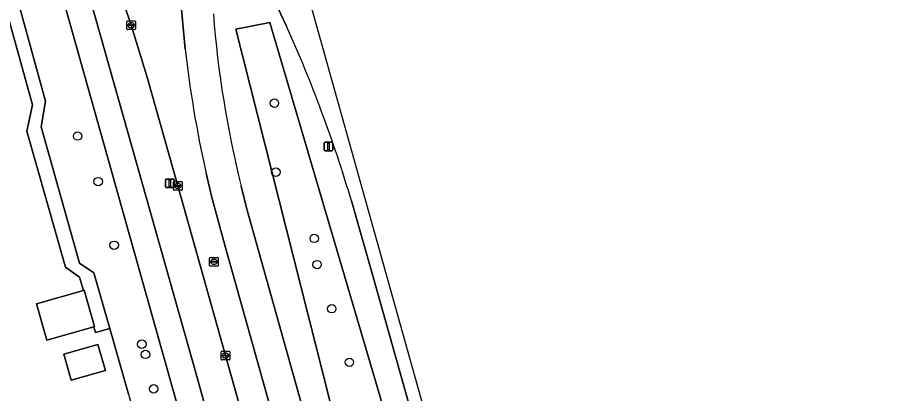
# Model space of a CAD drawing. Extents: x 158455 to 159797, y 387218 to 388672.
# Drawn here: x 159668.4 to 159769, y 388047.3 to 388090.9 of the extents above; entities that cross this region are included whole.
import ezdxf

# ---------------------------------------------------------------- set-up
doc = ezdxf.new("R2010")
doc.units = 0
for name, color, linetype in [('IMGEO_Berm_groen', 7, 'Continuous'), ('IMGEO_Boom', 7, 'Continuous'), ('IMGEO_Erf', 7, 'Continuous'), ('IMGEO_Fietspad_gesloten', 7, 'Continuous'), ('IMGEO_Kolk', 7, 'Continuous'), ('IMGEO_Lichtmast', 7, 'Continuous'), ('IMGEO_OVBaan_gesloten', 7, 'Continuous'), ('IMGEO_Pand', 7, 'Continuous'), ('IMGEO_Rijbaan_regionaal_gesloten', 7, 'Continuous'), ('IMGEO_Rioolput', 7, 'Continuous'), ('IMGEO_Voetpad_open', 7, 'Continuous')]:
    doc.layers.add(name, color=color, linetype=linetype)

msp = doc.modelspace()

# ---------------------------------------------------------------- linework, layer by layer
at = {"layer": 'IMGEO_Berm_groen'}
for points in [[(159719.37, 387955.86), (159714, 387975.1), (159711.14, 387985.41), (159708.79, 387993.78), (159703.25, 388013.43), (159698.02, 388032.1), (159692.48, 388051.75), (159686.97, 388071.4), (159683.38, 388084.1), (159681.57, 388090.01), (159679.26, 388096.88), (159678.63, 388098.78), (159675.77, 388108.56), (159670.66, 388126.83), (159665.12, 388146.48), (159664.35, 388149.25)], [(159661.29, 388148.43), (159662.17, 388145.16), (159668.05, 388124.52), (159672.82, 388107.45), (159675.82, 388096.64), (159688.7, 388051), (159699.6, 388012.09), (159706.96, 387985.82), (159710.21, 387974.1), (159719.29, 387941.83)], [(159699.55, 388089.91), (159697.53, 388094.18), (159695.46, 388098.19), (159693.92, 388101.42), (159692.24, 388105.19), (159691.07, 388107.99)], [(159665.4, 388103.86), (159671.66, 388081.21), (159671.15, 388078.24), (159675.58, 388062.44), (159677.25, 388061.32), (159679.08, 388054.9), (159681.26, 388047.29), (159684.13, 388037.24), (159684.95, 388034.32), (159685.77, 388031.4), (159686.58, 388028.48), (159687.4, 388025.56), (159688.22, 388022.64), (159689.03, 388019.72), (159689.85, 388016.8), (159690.67, 388013.89), (159691.48, 388010.97), (159692.3, 388008.05), (159693.12, 388005.13), (159695.47, 388003.79), (159696.53, 388000), (159700.23, 387985.91), (159700.46, 387985.22), (159700.72, 387984.42)], [(159703.94, 387985.3), (159696.56, 388011.58), (159685.79, 388050.05), (159673.02, 388095.37)], [(159694.29, 388071.37), (159694.93, 388068.86), (159706.96, 388025.89), (159716.82, 387990.64), (159735.91, 387922.81), (159747.83, 387880.27)], [(159716.77, 388035.36), (159709.54, 388060.99), (159707.06, 388069.69)]]:
    msp.add_lwpolyline(points, dxfattribs=at)
for points in [[(159697.61, 388090.32), (159693.69, 388089.54), (159709.57, 388026.68), (159718.84, 387993.19), (159719.15, 387992.09), (159726.86, 387965.15), (159733.4, 387966.82), (159725.97, 387994.04)], [(159726.86, 387965.15), (159719.15, 387992.09), (159718.84, 387993.19), (159709.57, 388026.68), (159693.69, 388089.54), (159697.61, 388090.32), (159725.97, 387994.04), (159733.4, 387966.82), (159744.66, 387926.02), (159757.73, 387878.6), (159752.33, 387877.11), (159738.71, 387923.95)]]:
    msp.add_lwpolyline(points, close=True, dxfattribs=at)
for centre, radius, start, end in [((159812.22, 388100.6), 121.49, 184.3782, 193.923), ((159551.74, 388023.52), 162.04, 16.553, 24.1841)]:
    msp.add_arc(centre, radius, start, end, dxfattribs=at)
at = {"layer": 'IMGEO_Boom'}
for centre in [(159698.15, 388080.98), (159675.37, 388077.18), (159698.32, 388073), (159677.74, 388071.9), (159702.76, 388065.32), (159679.6, 388064.53), (159703.09, 388062.29), (159704.79, 388057.18), (159682.8, 388053.08), (159683.22, 388051.89), (159706.83, 388050.97), (159684.17, 388047.9)]:
    msp.add_circle(centre, 0.489, dxfattribs=at)
at = {"layer": 'IMGEO_Erf'}
msp.add_lwpolyline([(159681.26, 388047.29), (159679.08, 388054.9), (159677.42, 388054.43), (159677.23, 388055.1), (159671.8, 388053.55), (159670.6, 388057.73), (159676.03, 388059.29), (159675.58, 388060.85), (159673.98, 388061.98), (159669.47, 388077.75), (159670.15, 388080.78), (159664.44, 388101.35)], dxfattribs=at)
msp.add_lwpolyline([(159673.76, 388051.92), (159677.71, 388053.05), (159678.58, 388050.02), (159674.62, 388048.89)], close=True, dxfattribs=at)
at = {"layer": 'IMGEO_Fietspad_gesloten'}
for points in [[(159637.68, 388224.22), (159644.25, 388199.88), (159649.95, 388178.79), (159657.22, 388151.96), (159658.02, 388149.01), (159660.3, 388140.7), (159661.95, 388135.03), (159664.53, 388125.68), (159669.8, 388106.9), (159673.02, 388095.37), (159685.79, 388050.05), (159696.56, 388011.58), (159703.94, 387985.3), (159705.08, 387981.19), (159705.83, 387978.45), (159707.21, 387973.41), (159715.92, 387942.63), (159716.56, 387939.59)], [(159719.29, 387941.83), (159710.21, 387974.1), (159706.96, 387985.82), (159699.6, 388012.09), (159688.7, 388051), (159675.82, 388096.64), (159672.82, 388107.45), (159668.05, 388124.52), (159662.17, 388145.16), (159661.29, 388148.43), (159660.82, 388150.25)]]:
    msp.add_lwpolyline(points, dxfattribs=at)
at = {"layer": 'IMGEO_Kolk'}
for p, q in [((159681.07, 388089.59), (159681.07, 388090.44)), ((159681.14, 388090.52), (159681.99, 388090.52)), ((159681.32, 388090.01), (159681.32, 388090.02)), ((159681.76, 388089.97), (159681.36, 388089.97)), ((159681.37, 388090.06), (159681.77, 388090.06)), ((159681.55, 388090.29), (159681.58, 388090.29)), ((159681.81, 388090.02), (159681.81, 388090.01)), ((159682.07, 388090.44), (159682.07, 388089.59)), ((159681.99, 388089.51), (159681.14, 388089.51)), ((159681.58, 388089.74), (159681.55, 388089.74)), ((159686.47, 388070.97), (159686.47, 388071.82)), ((159686.55, 388071.9), (159687.4, 388071.9)), ((159687.47, 388071.82), (159687.47, 388070.97)), ((159687.4, 388070.9), (159686.55, 388070.9)), ((159686.73, 388071.39), (159686.73, 388071.4)), ((159686.77, 388071.44), (159687.17, 388071.44)), ((159687.17, 388071.35), (159686.77, 388071.35)), ((159686.96, 388071.68), (159686.98, 388071.68)), ((159686.98, 388071.12), (159686.96, 388071.12)), ((159687.21, 388071.4), (159687.21, 388071.39)), ((159691.98, 388051.32), (159691.98, 388052.18)), ((159692.05, 388052.25), (159692.9, 388052.25)), ((159692.23, 388051.74), (159692.23, 388051.76)), ((159692.67, 388051.71), (159692.27, 388051.71)), ((159692.28, 388051.79), (159692.68, 388051.79)), ((159692.46, 388052.03), (159692.49, 388052.03)), ((159692.72, 388051.76), (159692.72, 388051.74)), ((159692.98, 388052.18), (159692.98, 388051.32)), ((159692.9, 388051.25), (159692.05, 388051.25)), ((159692.49, 388051.47), (159692.46, 388051.47))]:
    msp.add_line(p, q, dxfattribs=at)
for points in [[(159681.07, 388089.59), (159681.07, 388090.44)], [(159681.14, 388090.52), (159681.99, 388090.52)], [(159682.07, 388090.44), (159682.07, 388089.59)], [(159681.99, 388089.51), (159681.14, 388089.51)], [(159686.47, 388070.97), (159686.47, 388071.82)], [(159686.55, 388071.9), (159687.4, 388071.9)], [(159687.47, 388071.82), (159687.47, 388070.97)], [(159687.4, 388070.9), (159686.55, 388070.9)], [(159691.98, 388051.32), (159691.98, 388052.18)], [(159692.05, 388052.25), (159692.9, 388052.25)], [(159692.98, 388052.18), (159692.98, 388051.32)], [(159692.9, 388051.25), (159692.05, 388051.25)]]:
    msp.add_lwpolyline(points, dxfattribs=at)
for centre, radius, start, end in [((159681.14, 388090.44), 0.0765, 91.552, 178.448), ((159681.14, 388090.44), 0.0765, 91.552, 178.448), ((159681.37, 388090.02), 0.0403, 85.8775, 175.7526), ((159681.36, 388090.01), 0.0366, 178.938, 274.7102), ((159681.77, 388090.01), 0.043, 264.8664, 352.4533), ((159681.77, 388090.02), 0.0386, 1.7309, 96.639), ((159681.99, 388090.44), 0.0765, 1.552, 88.448), ((159681.99, 388090.44), 0.0765, 1.552, 88.448), ((159681.14, 388089.59), 0.0765, 181.552, 268.448), ((159681.14, 388089.59), 0.0765, 181.552, 268.448), ((159681.99, 388089.59), 0.0765, 271.552, 358.448), ((159681.99, 388089.59), 0.0765, 271.552, 358.448), ((159686.55, 388071.82), 0.0765, 91.552, 178.448), ((159686.55, 388071.82), 0.0765, 91.552, 178.448), ((159687.4, 388071.82), 0.0765, 1.552, 88.448), ((159687.4, 388071.82), 0.0765, 1.552, 88.448), ((159686.55, 388070.97), 0.0765, 181.552, 268.448), ((159686.55, 388070.97), 0.0765, 181.552, 268.448), ((159686.77, 388071.4), 0.0403, 85.8775, 175.7526), ((159686.77, 388071.39), 0.0366, 178.938, 274.7102), ((159687.18, 388071.4), 0.0386, 1.7309, 96.639), ((159687.17, 388071.4), 0.043, 264.8664, 352.4533), ((159687.4, 388070.97), 0.0765, 271.552, 358.448), ((159687.4, 388070.97), 0.0765, 271.552, 358.448), ((159692.05, 388052.17), 0.0765, 91.552, 178.448), ((159692.05, 388052.17), 0.0765, 91.552, 178.448), ((159692.28, 388051.75), 0.0403, 85.8775, 175.7526), ((159692.27, 388051.74), 0.0366, 178.938, 274.7102), ((159692.68, 388051.75), 0.043, 264.8664, 352.4533), ((159692.68, 388051.75), 0.0386, 1.7309, 96.639), ((159692.9, 388052.17), 0.0765, 1.552, 88.448), ((159692.9, 388052.17), 0.0765, 1.552, 88.448), ((159692.05, 388051.32), 0.0765, 181.552, 268.448), ((159692.05, 388051.32), 0.0765, 181.552, 268.448), ((159692.9, 388051.32), 0.0765, 271.552, 358.448), ((159692.9, 388051.32), 0.0765, 271.552, 358.448)]:
    msp.add_arc(centre, radius, start, end, dxfattribs=at)
for centre, major_axis, ratio, start_param, end_param in [((159681.55, 388090.01), (-0.387, 0.002), 0.722429, 4.712389, 7.853982), ((159681.58, 388090.01), (-0.39, 0.002), 0.717154, 1.570796, 4.712389), ((159686.96, 388071.4), (-0.387, 0.002), 0.722429, 4.712389, 7.853982), ((159686.98, 388071.4), (-0.39, 0.002), 0.717154, 1.570796, 4.712389), ((159692.46, 388051.75), (-0.387, 0.002), 0.722429, 4.712389, 7.853982), ((159692.49, 388051.75), (-0.39, 0.002), 0.717154, 1.570796, 4.712389)]:
    msp.add_ellipse(centre, major_axis=major_axis, ratio=ratio, start_param=start_param, end_param=end_param, dxfattribs=at)
at = {"layer": 'IMGEO_Lichtmast'}
for p, q in [((159703.91, 388075.57), (159703.91, 388076.36)), ((159703.91, 388076.36), (159703.91, 388075.57)), ((159704.01, 388076.46), (159704.8, 388076.46)), ((159704.8, 388076.46), (159704.01, 388076.46)), ((159704.9, 388076.36), (159704.9, 388075.57)), ((159704.9, 388075.57), (159704.9, 388076.36)), ((159704.8, 388075.47), (159704.01, 388075.47)), ((159704.01, 388075.47), (159704.8, 388075.47)), ((159685.54, 388071.3), (159685.54, 388072.1)), ((159685.54, 388072.1), (159685.54, 388071.3)), ((159685.64, 388072.2), (159686.43, 388072.2)), ((159686.43, 388072.2), (159685.64, 388072.2)), ((159686.53, 388072.1), (159686.53, 388071.3)), ((159686.53, 388071.3), (159686.53, 388072.1)), ((159686.43, 388071.2), (159685.64, 388071.2)), ((159685.64, 388071.2), (159686.43, 388071.2))]:
    msp.add_line(p, q, dxfattribs=at)
for points in [[(159704.33, 388076.34), (159704.48, 388076.34), (159704.48, 388075.59), (159704.33, 388075.59), (159704.33, 388076.34)], [(159685.96, 388072.07), (159686.11, 388072.07), (159686.11, 388071.32), (159685.96, 388071.32), (159685.96, 388072.07)]]:
    msp.add_lwpolyline(points, dxfattribs=at)
for centre, start, end in [((159704.01, 388076.36), 90, 180), ((159704.01, 388076.36), 90, 180), ((159704.8, 388076.36), 0, 90), ((159704.8, 388076.36), 360, 90), ((159704.01, 388075.57), 180, 270), ((159704.01, 388075.57), 180, 270), ((159704.8, 388075.57), 270, 0), ((159704.8, 388075.57), 270, 0), ((159685.64, 388072.1), 90, 180), ((159685.64, 388072.1), 90, 180), ((159686.43, 388072.1), 0, 90), ((159686.43, 388072.1), 360, 90), ((159685.64, 388071.3), 180, 270), ((159685.64, 388071.3), 180, 270), ((159686.43, 388071.3), 270, 0), ((159686.43, 388071.3), 270, 0)]:
    msp.add_arc(centre, 0.1, start, end, dxfattribs=at)
at = {"layer": 'IMGEO_OVBaan_gesloten'}
for points in [[(159691.07, 388107.99), (159692.24, 388105.19), (159693.92, 388101.42), (159695.46, 388098.19), (159697.53, 388094.18), (159699.55, 388089.91)], [(159686.95, 388096.5), (159687.81, 388087.24)], [(159769.02, 387858.07), (159764, 387872.29), (159743.36, 387946.02), (159734.05, 387979.27), (159702.38, 388092.39)], [(159690.25, 388072.88), (159690.86, 388070.2), (159692.41, 388064.55), (159703.45, 388025.18), (159713.27, 387990.02), (159732.59, 387921.28), (159734.73, 387913.78), (159739.36, 387897.27), (159743.33, 387883.05), (159744.56, 387878.66)], [(159747.83, 387880.27), (159735.91, 387922.81), (159716.82, 387990.64), (159706.96, 388025.89), (159694.93, 388068.86), (159694.29, 388071.37)], [(159707.06, 388069.69), (159709.54, 388060.99), (159716.77, 388035.36), (159734.8, 387971.44), (159747.43, 387926.6), (159755.52, 387897.67), (159758.4, 387887.26), (159760.04, 387881.62), (159762.44, 387872.9)]]:
    msp.add_lwpolyline(points, dxfattribs=at)
for centre, radius, start, end in [((159812.22, 388100.6), 121.49, 184.3782, 193.923), ((159551.74, 388023.52), 162.04, 16.553, 24.1841), ((159822.94, 388102.78), 136.02, 186.5609, 192.7)]:
    msp.add_arc(centre, radius, start, end, dxfattribs=at)
at = {"layer": 'IMGEO_Pand'}
for points in [[(159676.03, 388059.29), (159670.6, 388057.73), (159671.8, 388053.55), (159677.23, 388055.1), (159677.23, 388055.1), (159677.33, 388055.13), (159676.13, 388059.31)], [(159673.76, 388051.92), (159674.62, 388048.89), (159678.58, 388050.02), (159677.71, 388053.05)]]:
    msp.add_lwpolyline(points, close=True, dxfattribs=at)
at = {"layer": 'IMGEO_Rijbaan_regionaal_gesloten'}
for points in [[(159658.26, 388172.57), (159660.6, 388162.87), (159661.39, 388159.75), (159662.18, 388156.81), (159662.18, 388156.71), (159663.43, 388152.55), (159664.35, 388149.25), (159665.12, 388146.48), (159670.66, 388126.83), (159675.77, 388108.56), (159678.63, 388098.78), (159679.26, 388096.88), (159681.57, 388090.01), (159683.38, 388084.1), (159686.97, 388071.4), (159692.48, 388051.75), (159698.02, 388032.1), (159703.25, 388013.43), (159708.79, 387993.78), (159711.14, 387985.41), (159714, 387975.1), (159719.37, 387955.86)], [(159687.81, 388087.24), (159686.95, 388096.5)], [(159744.56, 387878.66), (159743.33, 387883.05), (159739.36, 387897.27), (159734.73, 387913.78), (159732.59, 387921.28), (159713.27, 387990.02), (159703.45, 388025.18), (159692.41, 388064.55), (159690.86, 388070.2), (159690.25, 388072.88)]]:
    msp.add_lwpolyline(points, dxfattribs=at)
msp.add_arc((159822.94, 388102.78), 136.02, 186.5609, 192.7, dxfattribs=at)
at = {"layer": 'IMGEO_Rioolput'}
for p, q in [((159690.65, 388062.2), (159690.65, 388063.05)), ((159690.72, 388063.13), (159691.57, 388063.13)), ((159691.13, 388062.9), (159691.16, 388062.9)), ((159691.65, 388063.05), (159691.65, 388062.2)), ((159691.57, 388062.12), (159690.72, 388062.12)), ((159690.9, 388062.62), (159690.9, 388062.63)), ((159691.34, 388062.58), (159690.94, 388062.58)), ((159690.95, 388062.67), (159691.35, 388062.67)), ((159691.16, 388062.35), (159691.13, 388062.35)), ((159691.39, 388062.63), (159691.39, 388062.62))]:
    msp.add_line(p, q, dxfattribs=at)
for points in [[(159690.65, 388062.2), (159690.65, 388063.05)], [(159690.72, 388063.13), (159691.57, 388063.13)], [(159691.65, 388063.05), (159691.65, 388062.2)], [(159691.57, 388062.12), (159690.72, 388062.12)]]:
    msp.add_lwpolyline(points, dxfattribs=at)
for centre, radius, start, end in [((159690.72, 388063.05), 0.0765, 91.552, 178.448), ((159690.72, 388063.05), 0.0765, 91.552, 178.448), ((159691.57, 388063.05), 0.0765, 1.552, 88.448), ((159691.57, 388063.05), 0.0765, 1.552, 88.448), ((159690.72, 388062.2), 0.0765, 181.552, 268.448), ((159690.72, 388062.2), 0.0765, 181.552, 268.448), ((159690.95, 388062.63), 0.0403, 85.8775, 175.7526), ((159690.94, 388062.62), 0.0366, 178.938, 274.7102), ((159691.35, 388062.62), 0.043, 264.8664, 352.4533), ((159691.35, 388062.63), 0.0386, 1.7309, 96.639), ((159691.57, 388062.2), 0.0765, 271.552, 358.448), ((159691.57, 388062.2), 0.0765, 271.552, 358.448)]:
    msp.add_arc(centre, radius, start, end, dxfattribs=at)
for centre, major_axis, ratio, start_param, end_param in [((159691.13, 388062.62), (-0.387, 0.002), 0.722429, 4.712389, 7.853982), ((159691.16, 388062.62), (-0.39, 0.002), 0.717154, 1.570796, 4.712389)]:
    msp.add_ellipse(centre, major_axis=major_axis, ratio=ratio, start_param=start_param, end_param=end_param, dxfattribs=at)
at = {"layer": 'IMGEO_Voetpad_open'}
msp.add_lwpolyline([(159671.66, 388081.21), (159665.4, 388103.86), (159663.86, 388103.43), (159664.44, 388101.35), (159670.15, 388080.78), (159669.47, 388077.75), (159673.98, 388061.98), (159675.58, 388060.85), (159676.03, 388059.29), (159676.13, 388059.31), (159677.33, 388055.13), (159677.23, 388055.1), (159677.23, 388055.1), (159677.42, 388054.43), (159679.08, 388054.9), (159677.25, 388061.32), (159675.58, 388062.44), (159671.15, 388078.24)], close=True, dxfattribs=at)

doc.saveas('drawing.dxf')
